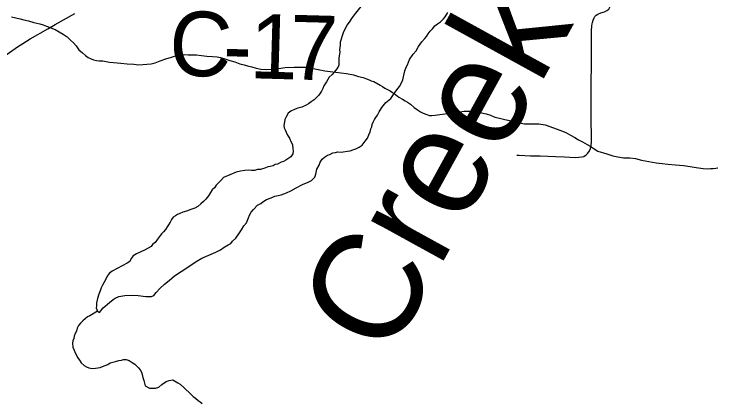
# Model space of a CAD drawing. Extents: x 2.4 to 73.1, y 4.5 to 25.6.
# Drawn here: x 47.743 to 48.0526, y 20.8549 to 21.0259 of the extents above; entities that cross this region are included whole.
import ezdxf

# ---------------------------------------------------------------- set-up
doc = ezdxf.new("R2010")
doc.units = 0
for name, color, linetype in [('GM_X_County_Road', 7, 'Continuous'), ('GM_X_County_Road_Text', 7, 'Continuous'), ('GM_X_Minor_Lake', 7, 'Continuous'), ('GM_X_Minor_River', 7, 'Continuous'), ('GM_X_Minor_River_Text', 7, 'Continuous'), ('GM_X_Township_Road', 7, 'Continuous')]:
    doc.layers.add(name, color=color, linetype=linetype)

msp = doc.modelspace()

# ---------------------------------------------------------------- linework, layer by layer
at = {"layer": 'GM_X_County_Road'}
msp.add_lwpolyline([(47.73847, 21.0073), (47.74453, 21.01145), (47.74678, 21.01293), (47.75013, 21.01499), (47.75784, 21.01946), (47.76101, 21.02131), (47.76965, 21.02611)], dxfattribs=at)
at = {"layer": 'GM_X_Minor_Lake'}
for points in [[(47.89614, 21.02996), (47.89257, 21.02551), (47.89138, 21.02403), (47.89038, 21.02235), (47.88939, 21.02105), (47.88877, 21.01974), (47.88796, 21.01806), (47.88733, 21.01637), (47.8869, 21.01486), (47.88648, 21.01354), (47.88644, 21.01221), (47.88622, 21.01127), (47.88618, 21.01013), (47.88634, 21.00917), (47.88612, 21.00823), (47.88588, 21.00671), (47.88585, 21.00576), (47.88582, 21.00481), (47.88578, 21.00348), (47.88536, 21.00235), (47.88437, 21.00105), (47.88298, 20.99939), (47.88161, 20.9981), (47.8804, 20.99605), (47.8792, 20.99438), (47.87878, 20.99325), (47.87817, 20.99194), (47.87698, 20.99027), (47.87599, 20.98916), (47.87501, 20.98824), (47.87364, 20.98733), (47.87247, 20.98642), (47.8715, 20.98588), (47.86957, 20.98499), (47.86784, 20.98448), (47.86669, 20.98414), (47.86475, 20.98325), (47.86358, 20.98234), (47.86257, 20.98047), (47.86216, 20.97953), (47.86194, 20.97859), (47.86169, 20.97688), (47.86185, 20.97593), (47.86221, 20.97497), (47.86274, 20.974), (47.86327, 20.97265), (47.86418, 20.97128), (47.86489, 20.96955), (47.86543, 20.96858), (47.86556, 20.96667), (47.86572, 20.96572), (47.86568, 20.96439), (47.86468, 20.96309), (47.86254, 20.96164), (47.86157, 20.9611), (47.86042, 20.96076), (47.85887, 20.95986), (47.85791, 20.9597), (47.85694, 20.95916), (47.8556, 20.95882), (47.85464, 20.95867), (47.85329, 20.95814), (47.85233, 20.95779), (47.85137, 20.95763), (47.85003, 20.95749), (47.84869, 20.95715), (47.84736, 20.95719), (47.84603, 20.95724), (47.8445, 20.9571), (47.84258, 20.95678), (47.84067, 20.95646), (47.83507, 20.95399), (47.83388, 20.95269), (47.8329, 20.95177), (47.83191, 20.95067), (47.83112, 20.94955), (47.83014, 20.94863), (47.82934, 20.94752), (47.82853, 20.94602), (47.82734, 20.94454), (47.82635, 20.94343), (47.82518, 20.94252), (47.82381, 20.94123), (47.82245, 20.94052), (47.82072, 20.94), (47.81879, 20.9393), (47.81725, 20.93878), (47.8159, 20.93826), (47.81493, 20.93772), (47.81396, 20.93718), (47.81299, 20.93664), (47.8122, 20.93553), (47.81159, 20.93441), (47.81098, 20.93328), (47.81038, 20.93235), (47.80958, 20.93124), (47.80879, 20.93012), (47.80781, 20.92921), (47.80701, 20.92809), (47.80602, 20.92698)], [(47.89614, 21.02996), (47.89257, 21.02551), (47.89138, 21.02403), (47.89038, 21.02235), (47.88939, 21.02105), (47.88877, 21.01974), (47.88796, 21.01806), (47.88733, 21.01637), (47.8869, 21.01486), (47.88648, 21.01354), (47.88644, 21.01221), (47.88622, 21.01127), (47.88618, 21.01013), (47.88634, 21.00917), (47.88612, 21.00823), (47.88588, 21.00671), (47.88585, 21.00576), (47.88582, 21.00481), (47.88578, 21.00348), (47.88536, 21.00235), (47.88437, 21.00105), (47.88298, 20.99939), (47.88161, 20.9981), (47.8804, 20.99605), (47.8792, 20.99438), (47.87878, 20.99325), (47.87817, 20.99194), (47.87698, 20.99027), (47.87599, 20.98916), (47.87501, 20.98824), (47.87364, 20.98733), (47.87247, 20.98642), (47.8715, 20.98588), (47.86957, 20.98499), (47.86784, 20.98448), (47.86669, 20.98414), (47.86475, 20.98325), (47.86358, 20.98234), (47.86257, 20.98047), (47.86216, 20.97953), (47.86194, 20.97859), (47.86169, 20.97688), (47.86185, 20.97593), (47.86221, 20.97497), (47.86274, 20.974), (47.86327, 20.97265), (47.86418, 20.97128), (47.86489, 20.96955), (47.86543, 20.96858), (47.86556, 20.96667), (47.86572, 20.96572), (47.86568, 20.96439), (47.86468, 20.96309), (47.86254, 20.96164), (47.86157, 20.9611), (47.86042, 20.96076), (47.85887, 20.95986), (47.85791, 20.9597), (47.85694, 20.95916), (47.8556, 20.95882), (47.85464, 20.95867), (47.85329, 20.95814), (47.85233, 20.95779), (47.85137, 20.95763), (47.85003, 20.95749), (47.84869, 20.95715), (47.84736, 20.95719), (47.84603, 20.95724), (47.8445, 20.9571), (47.84258, 20.95678), (47.84067, 20.95646), (47.83507, 20.95399), (47.83388, 20.95269), (47.8329, 20.95177), (47.83191, 20.95067), (47.83112, 20.94955), (47.83014, 20.94863), (47.82934, 20.94752), (47.82853, 20.94602), (47.82734, 20.94454), (47.82635, 20.94343), (47.82518, 20.94252), (47.82381, 20.94123), (47.82245, 20.94052), (47.82072, 20.94), (47.81879, 20.9393), (47.81725, 20.93878), (47.8159, 20.93826), (47.81493, 20.93772), (47.81396, 20.93718), (47.81299, 20.93664), (47.8122, 20.93553), (47.81159, 20.93441), (47.81098, 20.93328), (47.81038, 20.93235), (47.80958, 20.93124), (47.80879, 20.93012), (47.80781, 20.92921), (47.80701, 20.92809), (47.80602, 20.92698)], [(47.89747, 20.97), (47.89846, 20.97129), (47.89908, 20.9728), (47.89969, 20.97411), (47.89992, 20.97543), (47.90033, 20.97637), (47.90056, 20.97731), (47.90097, 20.97844), (47.90158, 20.97956), (47.90218, 20.98049), (47.90278, 20.98142), (47.90359, 20.98292), (47.90479, 20.98478), (47.90658, 20.987), (47.90873, 20.98884), (47.90993, 20.99051), (47.91132, 20.99255), (47.91251, 20.99404), (47.91332, 20.99534), (47.91394, 20.99703), (47.91483, 21.001), (47.91545, 21.0025), (47.91606, 21.00362), (47.91689, 21.00588), (47.91849, 21.0083), (47.91987, 21.00977), (47.92089, 21.01164), (47.92228, 21.01369), (47.92366, 21.01517), (47.92445, 21.01609), (47.92506, 21.01721), (47.92605, 21.01832), (47.92704, 21.01943), (47.92803, 21.02073), (47.9292, 21.02164), (47.93056, 21.02255), (47.93194, 21.02383), (47.93254, 21.02476), (47.93374, 21.02663)], [(47.89747, 20.97), (47.89846, 20.97129), (47.89908, 20.9728), (47.89969, 20.97411), (47.89992, 20.97543), (47.90033, 20.97637), (47.90056, 20.97731), (47.90097, 20.97844), (47.90158, 20.97956), (47.90218, 20.98049), (47.90278, 20.98142), (47.90359, 20.98292), (47.90479, 20.98478), (47.90658, 20.987), (47.90873, 20.98884), (47.90993, 20.99051), (47.91132, 20.99255), (47.91251, 20.99404), (47.91332, 20.99534), (47.91394, 20.99703), (47.91483, 21.001), (47.91545, 21.0025), (47.91606, 21.00362), (47.91689, 21.00588), (47.91849, 21.0083), (47.91987, 21.00977), (47.92089, 21.01164), (47.92228, 21.01369), (47.92366, 21.01517), (47.92445, 21.01609), (47.92506, 21.01721), (47.92605, 21.01832), (47.92704, 21.01943), (47.92803, 21.02073), (47.9292, 21.02164), (47.93056, 21.02255), (47.93194, 21.02383), (47.93254, 21.02476), (47.93374, 21.02663)], [(47.80602, 20.92698), (47.80502, 20.92549), (47.80385, 20.92458), (47.80325, 20.92365), (47.80073, 20.92221), (47.79841, 20.92115), (47.79686, 20.92044), (47.79531, 20.91954), (47.79451, 20.91842), (47.7939, 20.91711), (47.79273, 20.91639), (47.7906, 20.91513), (47.78615, 20.9128), (47.78478, 20.91189), (47.78398, 20.91059), (47.78317, 20.90909), (47.78256, 20.90797), (47.78195, 20.90666), (47.78134, 20.90554), (47.78092, 20.90422), (47.7803, 20.90272), (47.77967, 20.90084), (47.77923, 20.89895), (47.77919, 20.89762), (47.77916, 20.89667), (47.77968, 20.89532), (47.78062, 20.89472), (47.78221, 20.89676), (47.78495, 20.89914), (47.78651, 20.90043), (47.78748, 20.90096), (47.78903, 20.90167), (47.79171, 20.90215), (47.79476, 20.90224), (47.79761, 20.90215), (47.80102, 20.90166), (47.8035, 20.90177), (47.80447, 20.90211), (47.80546, 20.90341), (47.80704, 20.90526), (47.80919, 20.90709), (47.81115, 20.90874), (47.8135, 20.91076), (47.81642, 20.91275), (47.81895, 20.91438), (47.82089, 20.91565), (47.82206, 20.91637), (47.82303, 20.9171), (47.82556, 20.91854), (47.82865, 20.91996), (47.83173, 20.92119), (47.83386, 20.92226), (47.83542, 20.92335), (47.83717, 20.92443), (47.83833, 20.92496), (47.83913, 20.92608), (47.8405, 20.92736), (47.84189, 20.92922), (47.84309, 20.93108), (47.8441, 20.93276), (47.84528, 20.93405), (47.84612, 20.93631), (47.84653, 20.93744), (47.84734, 20.93874), (47.84833, 20.94004), (47.8501, 20.94188), (47.85146, 20.9426), (47.85244, 20.94333), (47.85399, 20.94442), (47.85611, 20.94511), (47.85766, 20.94582), (47.85919, 20.94615), (47.86053, 20.94649), (47.86169, 20.94683), (47.86285, 20.94736), (47.86478, 20.94825), (47.8671, 20.9495), (47.86982, 20.95093), (47.87233, 20.95199), (47.87387, 20.9527), (47.87525, 20.95418), (47.87568, 20.9555), (47.87613, 20.95777), (47.87713, 20.95944), (47.87756, 20.96076), (47.87855, 20.96206), (47.87953, 20.96298), (47.88089, 20.96389), (47.88186, 20.96423), (47.88321, 20.96495), (47.88436, 20.9651), (47.88532, 20.96526), (47.88684, 20.96521), (47.8878, 20.96537), (47.88971, 20.96569), (47.89086, 20.96584), (47.89201, 20.96618), (47.89336, 20.96671), (47.89472, 20.96742), (47.89608, 20.96833), (47.89747, 20.97)], [(47.80602, 20.92698), (47.80502, 20.92549), (47.80385, 20.92458), (47.80325, 20.92365), (47.80073, 20.92221), (47.79841, 20.92115), (47.79686, 20.92044), (47.79531, 20.91954), (47.79451, 20.91842), (47.7939, 20.91711), (47.79273, 20.91639), (47.7906, 20.91513), (47.78615, 20.9128), (47.78478, 20.91189), (47.78398, 20.91059), (47.78317, 20.90909), (47.78256, 20.90797), (47.78195, 20.90666), (47.78134, 20.90554), (47.78092, 20.90422), (47.7803, 20.90272), (47.77967, 20.90084), (47.77923, 20.89895), (47.77919, 20.89762), (47.77916, 20.89667), (47.77968, 20.89532), (47.78062, 20.89472), (47.78221, 20.89676), (47.78495, 20.89914), (47.78651, 20.90043), (47.78748, 20.90096), (47.78903, 20.90167), (47.79171, 20.90215), (47.79476, 20.90224), (47.79761, 20.90215), (47.80102, 20.90166), (47.8035, 20.90177), (47.80447, 20.90211), (47.80546, 20.90341), (47.80704, 20.90526), (47.80919, 20.90709), (47.81115, 20.90874), (47.8135, 20.91076), (47.81642, 20.91275), (47.81895, 20.91438), (47.82089, 20.91565), (47.82206, 20.91637), (47.82303, 20.9171), (47.82556, 20.91854), (47.82865, 20.91996), (47.83173, 20.92119), (47.83386, 20.92226), (47.83542, 20.92335), (47.83717, 20.92443), (47.83833, 20.92496), (47.83913, 20.92608), (47.8405, 20.92736), (47.84189, 20.92922), (47.84309, 20.93108), (47.8441, 20.93276), (47.84528, 20.93405), (47.84612, 20.93631), (47.84653, 20.93744), (47.84734, 20.93874), (47.84833, 20.94004), (47.8501, 20.94188), (47.85146, 20.9426), (47.85244, 20.94333), (47.85399, 20.94442), (47.85611, 20.94511), (47.85766, 20.94582), (47.85919, 20.94615), (47.86053, 20.94649), (47.86169, 20.94683), (47.86285, 20.94736), (47.86478, 20.94825), (47.8671, 20.9495), (47.86982, 20.95093), (47.87233, 20.95199), (47.87387, 20.9527), (47.87525, 20.95418), (47.87568, 20.9555), (47.87613, 20.95777), (47.87713, 20.95944), (47.87756, 20.96076), (47.87855, 20.96206), (47.87953, 20.96298), (47.88089, 20.96389), (47.88186, 20.96423), (47.88321, 20.96495), (47.88436, 20.9651), (47.88532, 20.96526), (47.88684, 20.96521), (47.8878, 20.96537), (47.88971, 20.96569), (47.89086, 20.96584), (47.89201, 20.96618), (47.89336, 20.96671), (47.89472, 20.96742), (47.89608, 20.96833), (47.89747, 20.97)]]:
    msp.add_lwpolyline(points, dxfattribs=at)
at = {"layer": 'GM_X_Minor_River'}
for points in [[(47.74184, 21.02468), (47.74373, 21.02423), (47.74562, 21.02379), (47.74732, 21.02335), (47.7494, 21.0229), (47.75166, 21.02226), (47.75431, 21.0216), (47.75582, 21.02117), (47.75732, 21.02055), (47.7592, 21.01992), (47.76108, 21.01909), (47.76276, 21.01809), (47.76464, 21.01707), (47.76631, 21.01588), (47.76779, 21.0145), (47.76909, 21.01331), (47.77037, 21.01194), (47.77146, 21.01019), (47.77313, 21.0088), (47.77443, 21.00762), (47.77554, 21.00682), (47.77686, 21.00621), (47.77798, 21.00579), (47.77931, 21.00556), (47.78045, 21.00533), (47.78197, 21.00528), (47.78348, 21.00504), (47.785, 21.0048), (47.78671, 21.00455), (47.78993, 21.00425), (47.79278, 21.00397), (47.79563, 21.00388), (47.79772, 21.00362), (47.80325, 21.004), (47.80499, 21.00452), (47.8073, 21.00539), (47.8098, 21.00626), (47.8123, 21.00694), (47.81442, 21.00763), (47.81652, 21.00794), (47.81805, 21.00808), (47.81957, 21.00803), (47.82128, 21.00797), (47.82318, 21.00791), (47.82546, 21.00765), (47.82774, 21.00738), (47.83021, 21.0073), (47.8323, 21.00704), (47.83381, 21.0068), (47.83532, 21.00637), (47.83796, 21.00552), (47.84003, 21.00488), (47.84229, 21.00405), (47.84418, 21.0036), (47.84569, 21.00317), (47.84758, 21.00273), (47.84947, 21.0021), (47.85155, 21.00165), (47.85402, 21.00157), (47.8565, 21.00167), (47.85936, 21.00196), (47.86224, 21.00244), (47.86624, 21.00249), (47.86891, 21.0026), (47.87119, 21.00252), (47.87327, 21.00226), (47.87535, 21.00181), (47.87744, 21.00136), (47.87971, 21.00091), (47.88198, 21.00064), (47.88445, 21.00037), (47.88673, 21.00011), (47.88919, 20.99983), (47.89222, 20.99916), (47.89448, 20.99852), (47.89656, 20.99807), (47.89807, 20.99745), (47.89919, 20.99703), (47.90013, 20.99662), (47.90126, 20.9962)], [(47.90126, 20.9962), (47.90407, 20.99459), (47.905, 20.99399), (47.90612, 20.99338), (47.90725, 20.99277), (47.90837, 20.99216), (47.90949, 20.99136), (47.9108, 20.99056), (47.91228, 20.98937), (47.91378, 20.98856), (47.91509, 20.98776), (47.91602, 20.98715), (47.91733, 20.98635), (47.91899, 20.98477), (47.92048, 20.98377), (47.92179, 20.98297), (47.92291, 20.98236), (47.92404, 20.98194), (47.92573, 20.98132), (47.92668, 20.98128), (47.92821, 20.98142), (47.93032, 20.98173), (47.93242, 20.98205), (47.9351, 20.98234), (47.93701, 20.98266), (47.93912, 20.98297), (47.94103, 20.98328), (47.94236, 20.98324), (47.94388, 20.98319), (47.94521, 20.98314), (47.94692, 20.9829), (47.94862, 20.98246), (47.9507, 20.98201), (47.95259, 20.98138), (47.95446, 20.98056), (47.95654, 20.98011), (47.95824, 20.97967), (47.96013, 20.97923), (47.96183, 20.97879), (47.96751, 20.97765), (47.96941, 20.97759), (47.97151, 20.97771), (47.97379, 20.97764), (47.97663, 20.97716), (47.98021, 20.9759), (47.98303, 20.97486), (47.98567, 20.97382), (47.98772, 20.97261), (47.9896, 20.9716), (47.99128, 20.97059), (47.99296, 20.96977), (47.99409, 20.96917), (47.99502, 20.96856), (47.99633, 20.96776), (47.99764, 20.96696), (47.99969, 20.96556), (48.00365, 20.96447), (48.00629, 20.96363), (48.00856, 20.96317), (48.01102, 20.96271), (48.01387, 20.96262), (48.01634, 20.96234), (48.01899, 20.96169), (48.0222, 20.96101), (48.02542, 20.96052), (48.02808, 20.96024), (48.03055, 20.95997), (48.03396, 20.95967), (48.03738, 20.95937), (48.04041, 20.95888), (48.04306, 20.95842), (48.0461, 20.95794), (48.048, 20.95787), (48.04934, 20.95802), (48.05048, 20.95798), (48.05162, 20.95813), (48.05239, 20.9583), (48.05258, 20.95829)], [(47.77968, 20.89532), (47.77638, 20.89315), (47.77522, 20.89281), (47.77424, 20.89189), (47.77326, 20.89097), (47.77228, 20.89005), (47.77129, 20.88894), (47.77068, 20.88782), (47.77045, 20.8865), (47.76985, 20.88538), (47.76943, 20.88425), (47.76921, 20.88331), (47.76879, 20.88218), (47.76876, 20.88123), (47.7689, 20.87951), (47.76924, 20.87836), (47.76995, 20.87662), (47.77103, 20.87468), (47.77176, 20.87371), (47.77248, 20.87254), (47.77378, 20.87136), (47.7749, 20.87075), (47.77584, 20.87034), (47.77735, 20.8701), (47.77888, 20.87024), (47.77984, 20.8704), (47.7808, 20.87056), (47.78195, 20.8709), (47.78311, 20.87143), (47.78426, 20.87177), (47.78524, 20.8725), (47.78755, 20.87319), (47.78908, 20.87352), (47.79023, 20.87367), (47.79119, 20.87402), (47.79233, 20.87398), (47.79365, 20.87356), (47.79496, 20.87275), (47.79608, 20.87195), (47.79774, 20.87038), (47.79847, 20.8694), (47.79901, 20.86843), (47.79936, 20.86747), (47.7997, 20.86613), (47.80004, 20.86478), (47.80038, 20.86363), (47.80072, 20.86248), (47.8026, 20.86147), (47.80393, 20.86142), (47.80526, 20.86138), (47.80661, 20.8619), (47.80798, 20.863), (47.80992, 20.86427), (47.81127, 20.86479), (47.8128, 20.86512), (47.81505, 20.86372), (47.81598, 20.86312), (47.81783, 20.86153), (47.82079, 20.85877), (47.82171, 20.85779), (47.82283, 20.85699), (47.82394, 20.856), (47.82487, 20.8554), (47.8258, 20.85461)]]:
    msp.add_lwpolyline(points, dxfattribs=at)
at = {"layer": 'GM_X_Township_Road'}
for points in [[(47.99742, 21.02226), (47.9977, 21.02327), (47.99813, 21.02426), (47.99844, 21.02486), (47.99869, 21.02518), (47.99901, 21.02547), (47.99982, 21.02593), (48.00113, 21.02642), (48.00262, 21.02695), (48.00375, 21.02749), (48.00421, 21.02781), (48.00453, 21.02812), (48.00485, 21.02859), (48.00506, 21.02901), (48.00527, 21.02965), (48.00544, 21.03035), (48.00566, 21.03237), (48.0058, 21.03492), (48.00579, 21.0369), (48.00573, 21.03793), (48.00554, 21.03927), (48.00532, 21.04008)], [(47.96418, 20.96392), (47.96511, 20.96385), (47.97008, 20.96363), (47.97441, 20.9635), (47.98121, 20.96325), (47.98507, 20.9631), (47.98986, 20.96291), (47.99142, 20.96292), (47.99265, 20.96308), (47.99353, 20.96334), (47.9946, 20.96394), (47.99527, 20.96458), (47.99583, 20.9653), (47.99638, 20.96642), (47.99678, 20.96792), (47.99691, 20.96983), (47.9969, 20.98143), (47.99689, 20.99656), (47.997, 21.00257), (47.99699, 21.01393), (47.997, 21.01546), (47.99703, 21.01857), (47.99715, 21.02073), (47.99728, 21.02157), (47.99742, 21.02226)]]:
    msp.add_lwpolyline(points, dxfattribs=at)

# ---------------------------------------------------------------- texts
at = {"layer": 'GM_X_County_Road_Text'}
for s, rotation, p in [('C', 356.9464, (47.81061, 20.99936)), ('1', 358.3703, (47.84634, 20.99772)), ('7', 358.4324, (47.86387, 20.99722)), ('-', 358.2053, (47.83459, 20.99809))]:
    msp.add_text(s, height=0.02841, rotation=rotation, dxfattribs=at).set_placement(p)
at = {"layer": 'GM_X_Minor_River_Text'}
msp.add_text('Creek', height=0.047376, rotation=61.175, dxfattribs=at).set_placement((47.90778, 20.87358))

doc.saveas('drawing.dxf')
